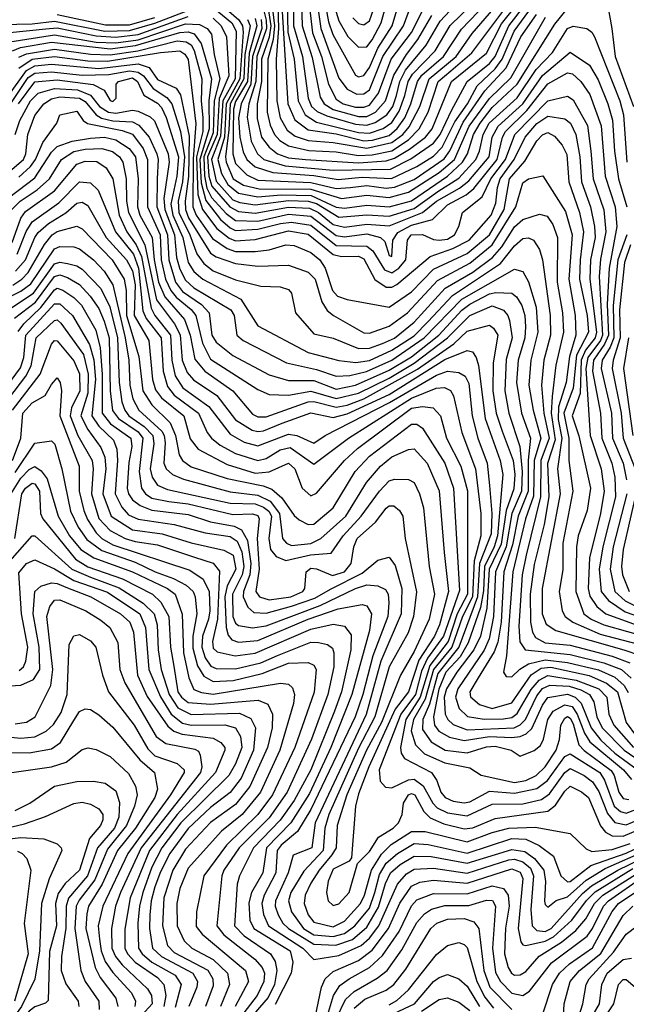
# Model space of a CAD drawing. Extents: x 501367 to 657802, y 482273 to 547541.
# Tile 456 of 656: x 571171 to 573346, y 525823 to 529357. Entities that reach past the tile are written whole.
import ezdxf

# ---------------------------------------------------------------- set-up
doc = ezdxf.new("R2010")
doc.units = 0

msp = doc.modelspace()

# ---------------------------------------------------------------- linework, layer by layer
at = {"layer": '0CON20XD'}
for points in [[(572178.7, 529505), (572183.1, 529335), (572219, 529221), (572248.5, 529078.5), (572262.6, 529055), (572295, 529034.4), (572385, 529009.3), (572415, 529009.8), (572445.9, 529025), (572482.4, 529065), (572511.9, 529158.1), (572557.7, 529232.3), (572598.8, 529285), (572648.1, 529371.9)], [(572065.1, 529495), (572084.4, 529335), (572079.7, 529285), (572060.3, 529215), (572058.2, 529025), (572068.3, 528978.3), (572083.8, 528945), (572103.5, 528923.5), (572134, 528904), (572206.9, 528886.9), (572305, 528882.3), (572385, 528869.9), (572435, 528871.3), (572505, 528886.1), (572564.4, 528925), (572603.1, 528965), (572635.5, 529024.5), (572671.3, 529135), (572717.1, 529172.9), (572792.5, 529237.5), (572924, 529415)], [(572093.9, 529495), (572098.5, 529325), (572090.6, 529215), (572092.9, 529065), (572105.1, 529005), (572130.2, 528960.2), (572159, 528939), (572205, 528922.9), (572295, 528916.4), (572415, 528895.6), (572505, 528915.7), (572544.1, 528945), (572567.3, 528972.7), (572604.9, 529045), (572638.7, 529145), (572736, 529225), (572793.1, 529306.9), (572886.1, 529415)], [(572198.8, 529495), (572220, 529310), (572252.9, 529225), (572278.4, 529125), (572305, 529071.5), (572330.5, 529055), (572375, 529042.8), (572405, 529043.3), (572425, 529050.3), (572456.7, 529093.3), (572503, 529215), (572575, 529310.3), (572663, 529485)], [(572253.2, 529485), (572278.4, 529348.4), (572293.6, 529303.6), (572375, 529157.6), (572385, 529151.9), (572405, 529156.5), (572425, 529185.3), (572455, 529254.5), (572506.1, 529335), (572529.8, 529415)], [(571875, 529428.2), (571956.6, 529356.6), (571969.3, 529335), (571972.4, 529312.4), (571959.6, 529145), (571910.8, 529055), (571905.2, 528934.8), (571880.8, 528855), (571894.6, 528805), (571916.6, 528765), (571955, 528734.3), (572025, 528720.6), (572107.7, 528727.7), (572216.2, 528726.2), (572305, 528684.1), (572335, 528680.3), (572415, 528690.7), (572495.5, 528685.5), (572575, 528706.8), (572705.1, 528794.9), (572758.5, 528845), (572776.2, 528875), (572797.6, 528945), (572821.4, 528985), (572865, 529041.4), (572955, 529124.9), (573089.8, 529340.2), (573135, 529396.5)], [(572036.2, 529426.2), (572054.8, 529355), (572055.3, 529325), (572021.3, 529225), (572018, 529135), (571992.2, 529055), (571986.3, 529006.3), (572000.4, 528920.4), (572023.2, 528875), (572045.6, 528855), (572122.3, 528832.3), (572295, 528816.2), (572499.9, 528820.1), (572572.9, 528857.1), (572655, 528913.9), (572678.3, 528945), (572718.7, 529031.3), (572774.9, 529135), (572855, 529199.9), (572875.5, 529224.5), (572924.5, 529335), (572986.6, 529415)], [(572055.7, 529435.7), (572070.8, 529335), (572065.5, 529294.5), (572038.2, 529215), (572037.5, 529135), (572022.4, 529055), (572022.2, 529002.2), (572037.8, 528935), (572065, 528899), (572095.6, 528875.6), (572135, 528860.4), (572195.1, 528855.1), (572385, 528843.4), (572485, 528850.3), (572515, 528860.2), (572568.4, 528891.6), (572625.9, 528935), (572649.7, 528965), (572719.6, 529135), (572845, 529236.7), (572898.6, 529341.4), (572957.3, 529415)], [(572235.4, 529435), (572250.5, 529325), (572315, 529146.7), (572345, 529107.7), (572379, 529089), (572405, 529091.1), (572425.1, 529104.9), (572473.2, 529225), (572547, 529335), (572575, 529412.6)], [(572365, 529363.7), (572385, 529342.4), (572405, 529338.1), (572425, 529352.5), (572453.6, 529435)], [(571105, 529339.1), (571215, 529341.3), (571295, 529351.7), (571475.9, 529315.9), (571565, 529317.7), (571655, 529343.7), (571782.9, 529393)], [(571865, 529400.4), (571931.5, 529345), (571947.1, 529315), (571943.1, 529145), (571898.5, 529065), (571891.3, 528938.7), (571858.5, 528855), (571875, 528776.9), (571935, 528710.8), (571960.1, 528700.1), (572015, 528692), (572135, 528707.6), (572205, 528705.1), (572235, 528696.6), (572315, 528647.8), (572415, 528656.1), (572495, 528651.2), (572585, 528679.7), (572670.2, 528739.8), (572745, 528788.5), (572805.7, 528855), (572819.4, 528885), (572832.2, 528945), (572854.6, 528985), (572954.3, 529075.7), (573022.4, 529177.6), (573080.7, 529239.3), (573135, 529325.6), (573155, 529334), (573204.8, 529324.8), (573222.4, 529312.4), (573232.3, 529295), (573322.4, 529065), (573336.1, 529015), (573347.3, 528845)], [(572037, 529357), (572038.8, 529325), (572005.9, 529225), (571999.8, 529125), (571964.7, 529055), (571955.4, 529005), (571960.2, 528935), (571972, 528882), (571985.4, 528855), (572015, 528828.5), (572077.9, 528807.9), (572225, 528797), (572312.8, 528782.8), (572399, 528791), (572503.7, 528786.3), (572595, 528830.2), (572655, 528867.3), (572685, 528898.9), (572730.4, 528989.6), (572776, 529055), (572810.7, 529119.3), (572875, 529179.9), (572901, 529215), (572943.5, 529315), (573009.3, 529405)], [(572111, 529405), (572132.2, 529055), (572157.3, 528997.3), (572205, 528961.3), (572305, 528946.8), (572405, 528921.9), (572435.9, 528924.1), (572495, 528941.6), (572524, 528966), (572551.2, 529005), (572573.5, 529055), (572596.7, 529135), (572612.3, 529157.7), (572690.9, 529225), (572755, 529322.9), (572843.4, 529415)], [(572129.5, 529415), (572132.4, 529312.4), (572154.6, 529215), (572168.9, 529065), (572194.8, 529014.8), (572235, 528988.6), (572385, 528951.5), (572425, 528949.6), (572473.6, 528966.4), (572505, 528987.6), (572531.5, 529028.5), (572551.4, 529085), (572563.8, 529135), (572578.8, 529161.2), (572660.1, 529245), (572713.8, 529336.2), (572795.2, 529415.2)], [(572152.4, 529415), (572152.5, 529335), (572184.9, 529225.1), (572204.9, 529075), (572217.6, 529045), (572237.2, 529027.2), (572271.5, 529011.5), (572375, 528982.3), (572415, 528978.5), (572445, 528987.7), (572487.3, 529015), (572508.7, 529045), (572521.8, 529085), (572533.4, 529135), (572554.4, 529175.6), (572627.8, 529265), (572678.7, 529351.3), (572747.7, 529425)], [(572295.6, 529415), (572315, 529352.9), (572346.7, 529296.7), (572385, 529257.7), (572415, 529259.4), (572435, 529284.2), (572467.3, 529345), (572485.5, 529415)], [(573279.7, 529405), (573294.2, 529325), (573306.3, 529225), (573371.9, 529045)], [(571135, 529311.1), (571265, 529323.3), (571305, 529327), (571445, 529298.2), (571515, 529293.4), (571595, 529304.1), (571775, 529367.6)], [(571305, 529375.1), (571477.8, 529337.8), (571565, 529338.2), (571655, 529364.2)], [(571865, 529361.6), (571893.7, 529335), (571912.5, 529295), (571920, 529155), (571885.8, 529074.2), (571878.4, 528945), (571844.5, 528865), (571848.6, 528795), (571859.2, 528759.2), (571924.7, 528684.7), (571955, 528668.1), (572015, 528662.4), (572135, 528683.9), (572209.8, 528679.8), (572242.5, 528665), (572295, 528621.2), (572335, 528612.3), (572415, 528622.5), (572495, 528616.6), (572615.4, 528664.6), (572665, 528705.1), (572747.8, 528752.2), (572781.2, 528778.8), (572854.3, 528865), (572864.4, 528935), (572886.4, 528975), (572974.5, 529055), (573045, 529156.7), (573145, 529240.2), (573213.5, 529193.5), (573245, 529140.3), (573280.1, 529055), (573296.3, 528996.3), (573304, 528885), (573317.3, 528785), (573347.9, 528685)], [(571987.4, 529357.4), (571997, 529335), (571978.3, 529231.7), (571974.7, 529145), (571925, 529055), (571920.9, 528960.9), (571908.5, 528865), (571911, 528845), (571936.7, 528785), (571972.8, 528762.8), (572029.3, 528749.3), (572215, 528748.9), (572325, 528715.4), (572415, 528726.5), (572495, 528718.7), (572565, 528738.2), (572675, 528808.7), (572729.2, 528855), (572782.4, 528975), (572855, 529074.2), (572932.1, 529147.9), (573055.8, 529365.8)], [(572015, 529361.2), (572021.4, 529335), (571993.7, 529236.3), (571987.5, 529135), (571945, 529062.7), (571936.9, 529035), (571935.1, 528875), (571945, 528840.9), (571985, 528799.6), (572025, 528781.2), (572215, 528772.1), (572305, 528750.4), (572356.1, 528753.9), (572415, 528761.1), (572485, 528751.9), (572515, 528755.3), (572585, 528783), (572692.4, 528857.6), (572713.4, 528886.6), (572761.1, 528988.9), (572838.8, 529101.2), (572915.5, 529184.5), (572967.4, 529295), (573024.3, 529375.7)], [(571135, 529277.8), (571295, 529302.3), (571445, 529276), (571515, 529273.7), (571595, 529284.8), (571765, 529341.9), (571815, 529339), (571843.5, 529325), (571858.4, 529305), (571868.1, 529231.8), (571888.8, 529145), (571868.3, 529065), (571865, 528950.7), (571830.8, 528865), (571833.3, 528796.7), (571842.2, 528752.2), (571858.2, 528718.2), (571910.8, 528660.8), (571945, 528635.6), (572025, 528634.2), (572135, 528658.3), (572215, 528651.4), (572305, 528582.1), (572335, 528577.8), (572415, 528587.8), (572464.6, 528575), (572480.2, 528560.2), (572495, 528510), (572505, 528507.1), (572508.2, 528565), (572527.1, 528592.9), (572575, 528619.4), (572650.5, 528639.5), (572705, 528692.3), (572771.5, 528728.5), (572799.1, 528750.9), (572882.6, 528855), (572901.6, 528935), (572912.5, 528955), (572989.3, 529030.7), (573032.8, 529087.2), (573065, 529126.2), (573135, 529165.9), (573152.6, 529162.6), (573183.1, 529135), (573215, 529087.8), (573255.5, 528975.5), (573269.9, 528795), (573305.4, 528685.4), (573311.7, 528615), (573283.8, 528465), (573277.4, 528335), (573281.4, 528225), (573268.2, 528191.8), (573227.7, 528135), (573224.4, 528095.6), (573253.8, 527945), (573258.2, 527855), (573294, 527765), (573304.7, 527715), (573306.9, 527645), (573261.2, 527465), (573249, 527385), (573256.1, 527305), (573281.9, 527271.9), (573342.3, 527232.3), (573435, 527199.6)], [(571144.7, 529245.3), (571173.4, 529256.6), (571285, 529276), (571495, 529251.9), (571586.4, 529263.6), (571745, 529311.2), (571775, 529313.6), (571796.2, 529306.2), (571821.7, 529271.7), (571858.3, 529145), (571848.5, 529065), (571850.2, 528965), (571816.8, 528855), (571821.1, 528771.1), (571838.1, 528708.1), (571890.2, 528640.2), (571925, 528609.3), (571945, 528599.7), (572024.5, 528604.5), (572105.4, 528625), (572145, 528630.4), (572215, 528619.3), (572305, 528546.2), (572415, 528544.4), (572437.3, 528527.3), (572478.8, 528458.8), (572505, 528448), (572529.6, 528465), (572555.7, 528495), (572561.2, 528565), (572573.8, 528585), (572615, 528586.1), (572655, 528568), (572675, 528565.6), (572705, 528569.5), (572730.2, 528585), (572745.7, 528615), (572758.6, 528665), (572829.4, 528720.6), (572859.6, 528785), (572912.9, 528855), (572945.7, 528945), (573065, 529065.5), (573135, 529082.6), (573155, 529068.6), (573206.5, 528976.5), (573218.7, 528885), (573226.7, 528785), (573264.7, 528674.7), (573272.6, 528595), (573253.1, 528496.9), (573249, 528435), (573261, 528225), (573252.8, 528205), (573207.5, 528145), (573201.2, 528105), (573216.1, 527865), (573255.8, 527745), (573266, 527665), (573253.5, 527585), (573213.5, 527425), (573208.9, 527315), (573215, 527288.1), (573240.5, 527250.5), (573272.5, 527225), (573415, 527172.6)], [(571168.1, 529221.9), (571195.3, 529234.7), (571295, 529250.9), (571425, 529232.7), (571495, 529230.7), (571594.5, 529245.5), (571735, 529280.6), (571767.6, 529277.6), (571785, 529266.2), (571796.6, 529246.6), (571823.4, 529145), (571821.3, 529065), (571827, 529005), (571826.8, 528955), (571805, 528865), (571809.5, 528729.5), (571825.6, 528675.6), (571877.3, 528607.3), (571922.3, 528572.3), (571945, 528563.2), (572015, 528568.4), (572135, 528599.4), (572205, 528586.8), (572295, 528513.6), (572325, 528507.1), (572385, 528508.1), (572405, 528498.5), (572443.8, 528423.8), (572485, 528396.5), (572505, 528396.3), (572523.2, 528406.8), (572642.6, 528507.4), (572724.2, 528535.8), (572781.9, 528565), (572861.1, 528655), (572878.4, 528698.4), (572883.7, 528755), (572893.3, 528785), (572944.1, 528855), (572982.8, 528935), (573025, 528984.4), (573065, 529010.4), (573125, 529000.7), (573145.8, 528985.8), (573165.4, 528945), (573179.2, 528865), (573184.7, 528775), (573217.4, 528685), (573232.3, 528615), (573233.6, 528575), (573217.8, 528495), (573215.1, 528425), (573238.8, 528235), (573234.3, 528215), (573199.4, 528170.6), (573183.4, 528135), (573179.8, 528015), (573151.9, 527935), (573175, 527863.6), (573217.6, 527675), (573205.1, 527595), (573173.3, 527505), (573167.3, 527465), (573164.5, 527304.5), (573193.4, 527225), (573219.8, 527205), (573265, 527185.1), (573435, 527137)], [(571167.8, 529182.2), (571215, 529214.8), (571295, 529224.4), (571415, 529209), (571485, 529207.3), (571675, 529239.1), (571745, 529244.7), (571763, 529233), (571775, 529214.4), (571802.7, 528982.7), (571792.3, 528857.7), (571791.6, 528685), (571803.4, 528655), (571861.5, 528571.5), (571915, 528535.1), (571945, 528525.3), (572015, 528524.7), (572065, 528531.1), (572125, 528548.5), (572155, 528546), (572215, 528520.7), (572247, 528495), (572266.1, 528465), (572292.4, 528385), (572310, 528365), (572345, 528352.4), (572495, 528325.5), (572575, 528380.5), (572655, 528461.3), (572775, 528517.4), (572855, 528584.9), (572907.7, 528675), (572926.5, 528785), (572981.6, 528848.4), (573025, 528922), (573045, 528943.3), (573065, 528951.6), (573088.4, 528938.4), (573116, 528906), (573133, 528873), (573139.9, 528775), (573178.2, 528665), (573192.7, 528595), (573180.1, 528495), (573178.3, 528425), (573205.3, 528295), (573209.7, 528235), (573167, 528153), (573155.6, 528034.4), (573122.3, 527945), (573139.3, 527855), (573140.3, 527775), (573154.3, 527665), (573118.3, 527478.3), (573117.7, 527382.3), (573105.2, 527305), (573115.6, 527235.6), (573126.6, 527215), (573153.9, 527195), (573251.7, 527151.7), (573495, 527088.4)], [(571061.1, 528988.9), (571195, 529174.6), (571225, 529191.2), (571285, 529196.7), (571455, 529181.7), (571595, 529197.7), (571635.5, 529185.5), (571665, 529142.5), (571731.4, 529111.4), (571747.2, 529087.2), (571778.7, 528938.7), (571775.9, 528794.1), (571763.8, 528705), (571765.5, 528675), (571776.2, 528646.2), (571855, 528518.4), (571875, 528505.6), (571945, 528481.4), (572025, 528472.7), (572135, 528476.2), (572205, 528450.6), (572230, 528425), (572254.6, 528344.6), (572273.6, 528313.6), (572295.4, 528295.4), (572405, 528232.9), (572425, 528231.3), (572495, 528256.6), (572561.6, 528305), (572668.8, 528421.2), (572785, 528483.1), (572865, 528548.5), (572949.7, 528685), (572975, 528771.5), (572995.4, 528785.4), (573046.8, 528796.8), (573127.8, 528667.8), (573151.1, 528585), (573140.1, 528425), (573162.3, 528295), (573165.3, 528225), (573142.3, 528147.7), (573129.8, 528055), (573102.7, 527967.3), (573101.9, 527921.9), (573114.7, 527855), (573099.3, 527745), (573108.9, 527655), (573044, 527315), (573044.2, 527225), (573057.9, 527187.9), (573093.6, 527165), (573337.1, 527095), (573505, 527038)], [(571080.8, 528969.2), (571201, 529149), (571225, 529164.5), (571285, 529169.5), (571395, 529158), (571490.5, 529159.5), (571565, 529172.6), (571595, 529168.7), (571614.6, 529154.6), (571649.3, 529109.3), (571697.9, 529077.9), (571716.6, 529055), (571747.8, 528955), (571761.6, 528865), (571754.9, 528775), (571738.5, 528705), (571741, 528665), (571780.9, 528585), (571806, 528516), (571831.5, 528481.5), (571865, 528455.9), (571945, 528423.4), (572035, 528400.9), (572105, 528398.5), (572135, 528388.9), (572145.5, 528375), (572160, 528305), (572225, 528229.7), (572295, 528213.3), (572385, 528177.3), (572425, 528178.1), (572471.8, 528195), (572515, 528213.9), (572585, 528270.9), (572696.6, 528393.4), (572795, 528451.1), (572866.2, 528503.8), (572898.9, 528541.1), (572945, 528613.4), (572975, 528639.1), (573035, 528658.6), (573062, 528652), (573082.2, 528622.2), (573098.9, 528575), (573098.4, 528415), (573116.9, 528305), (573120.8, 528235), (573093.5, 528116.5), (573079.6, 528005), (573076.3, 527945), (573091.2, 527848.8), (573063.5, 527763.5), (573068.4, 527645), (573051.7, 527545), (573015, 527401.5), (573001.1, 527295), (573001.8, 527195), (573009.4, 527159.4), (573020.1, 527140.1), (573055, 527120.2), (573145, 527111.6), (573295, 527072.9), (573358.7, 527048.7)], [(571166.7, 529055), (571225, 529134.2), (571305, 529141.4), (571434.6, 529124.5), (571473.4, 529103.4), (571495, 529066.4), (571505, 529063.3), (571516.9, 529075), (571516.9, 529125), (571524.7, 529135), (571575, 529147.7), (571593.6, 529135), (571616.2, 529086.2), (571665, 529056.9), (571678.8, 529041.2), (571695.7, 529005.7), (571740.4, 528865), (571734.5, 528795), (571712.7, 528695), (571720.1, 528655), (571755.2, 528575), (571774.5, 528485), (571795, 528453.4), (571826.9, 528425), (571963.8, 528353.8), (572025, 528258), (572205, 528162.4), (572315, 528134.2), (572376.3, 528126.3), (572425, 528134), (572505, 528170.9), (572585, 528222.7), (572635, 528273.7), (572722.6, 528367.4), (572895, 528482.3), (572945, 528545.2), (572975, 528571), (572995, 528574.1), (573013.3, 528565), (573035, 528531.9), (573045.2, 528495.2), (573073.3, 528295), (573073.7, 528225), (573050, 528135), (573041.2, 528045), (573049.8, 527945), (573068.7, 527855), (573039.3, 527775), (573038.2, 527645), (572986.3, 527435), (572971.9, 527365), (572960.1, 527180.1), (572963.8, 527123.8), (572982.9, 527095), (573145, 527078.7), (573265, 527049.3), (573328, 527025), (573363.8, 526993.8)], [(571154.7, 528945), (571171.6, 528995), (571208.9, 529065), (571237.2, 529092.8), (571295, 529109.9), (571377.7, 529105), (571425, 529085.9), (571457.3, 529045), (571489, 529025), (571515, 529021.7), (571575, 529032.1), (571595, 529028.5), (571638.2, 529008.2), (571653.5, 528993.5), (571702.7, 528875), (571706.4, 528845), (571687.6, 528715), (571690.6, 528675), (571726.1, 528585), (571733.4, 528503.4), (571745, 528461), (571765, 528421.4), (571795.3, 528394.7), (571927.3, 528315), (571940.3, 528295), (571949.2, 528225), (571972, 528205), (572127.3, 528125), (572235, 528101), (572305, 528076.9), (572355, 528080.3), (572414.1, 528094.1), (572505, 528134.6), (572620.8, 528215), (572756.6, 528353.4), (572945, 528461.1), (572975, 528452.5), (572995, 528416.4), (573022.7, 528325), (573028.9, 528235), (573003.5, 528135), (572996.4, 528045), (573011.9, 527955), (573039.5, 527855), (573015.9, 527775), (573013, 527647), (572984.8, 527565), (572938.8, 527375), (572916.5, 527073.5), (572905.5, 527015), (572915, 527000), (572935, 526998.5), (572963.9, 527026.1), (572995.1, 527044.9), (573055, 527060), (573135, 527050.5), (573245.9, 527024.1), (573305, 526996.8), (573338, 526968), (573352.8, 526942.8)], [(571135, 528813.1), (571184.7, 528855), (571192.3, 528875), (571199.4, 528945), (571225, 529012.8), (571257.6, 529055), (571285, 529073.1), (571315, 529079.3), (571385, 529075.5), (571405, 529063.4), (571445, 529015.1), (571463.5, 529003.5), (571505, 528993.9), (571575, 528989.6), (571598.3, 528978.3), (571635.4, 528935.4), (571662.9, 528875), (571667.3, 528855), (571663.9, 528785), (571662.1, 528685), (571701, 528585), (571705.9, 528495), (571729.1, 528415), (571755, 528381.4), (571822.1, 528335), (571850.1, 528305), (571859.3, 528225), (571875, 528200), (571935, 528151.2), (572065, 528081.8), (572135, 528061.8), (572225, 528061.6), (572305, 528030.6), (572375, 528045.6), (572495, 528098.6), (572575, 528147.4), (572673.9, 528225), (572756.3, 528313.7), (572785, 528335.8), (572855, 528373.2), (572877.7, 528377.7), (572934.8, 528374.8), (572951.8, 528361.8), (572970.8, 528330.8), (572981.6, 528295), (572984.2, 528255), (572982.2, 528215), (572957.8, 528135), (572951.8, 528055), (572970.2, 527945), (573001.7, 527855), (572994.2, 527775.8), (572993.8, 527665), (572958.6, 527575), (572938.2, 527471.8), (572907, 527375), (572896.7, 527195), (572885, 527123.3), (572871.8, 527088.2), (572815.1, 526995), (572784.9, 526945), (572786.9, 526926.9), (572818.9, 526898.9), (572865, 526884.9), (572935, 526905.5), (573004.3, 527005.7), (573040.6, 527029.5), (573075, 527032.9), (573212.9, 527002.9), (573275.3, 526975.3), (573314.2, 526945), (573344.9, 526835), (573382.3, 526785)], [(571167.9, 528792.1), (571209.6, 528830.4), (571227.8, 528855), (571253.6, 528916.4), (571303.8, 528985), (571314.2, 529015), (571375, 529028.4), (571398.2, 528995), (571413.6, 528983.6), (571538.5, 528958.6), (571575, 528945.6), (571613.6, 528895), (571628.9, 528855), (571628.7, 528685), (571674.6, 528585), (571678, 528495), (571693.6, 528425), (571712.1, 528385), (571731.5, 528361.5), (571786.1, 528316.1), (571802.7, 528295), (571825.9, 528195.9), (571855, 528138.5), (572025, 528029.8), (572065, 528011.2), (572135, 528009.4), (572215, 528024.1), (572305, 527996.9), (572385, 528016.8), (572495, 528070.3), (572585, 528123.6), (572704.5, 528215), (572784.5, 528295), (572865, 528329.7), (572905, 528314), (572921, 528295), (572927, 528277), (572937, 528215), (572915, 528136.9), (572910.4, 528025), (572925.1, 527945), (572964.6, 527824.6), (572972.1, 527735), (572969.9, 527665), (572935.6, 527584.4), (572914.8, 527465), (572877, 527375), (572869.3, 527215), (572854.2, 527135), (572836, 527094), (572741.5, 526955), (572733.7, 526925), (572746.2, 526885), (572776.4, 526856.4), (572836.7, 526846.7), (572905, 526848.1), (572935, 526852.8), (572955, 526866.6), (573005, 526952.9), (573033.1, 526986.9), (573065, 527003.3), (573166.6, 526986.6), (573247, 526955), (573276, 526925), (573283.4, 526865), (573300.9, 526825), (573371.9, 526745)], [(571100.2, 528695), (571225, 528789.3), (571285, 528880.7), (571305, 528901.4), (571359.1, 528920.9), (571425, 528931.8), (571475, 528934.7), (571515.9, 528925.9), (571563.8, 528895), (571586.2, 528865), (571595.2, 528785.2), (571593.3, 528685), (571601.4, 528655), (571646, 528575), (571653, 528495), (571668.2, 528415), (571691.7, 528361.7), (571761.3, 528281.3), (571781.8, 528225), (571798.4, 528138.4), (571834.1, 528095), (571934.8, 528025), (572005, 527940.7), (572025, 527931.1), (572055, 527931.8), (572205, 527985.1), (572225, 527986.4), (572305, 527965.9), (572345, 527973.3), (572405, 527995.6), (572597.3, 528102.7), (572726.8, 528193.2), (572775, 528238.5), (572855, 528260.7), (572870.2, 528250.2), (572884.9, 528225), (572868.2, 528125), (572867.1, 528025), (572879.6, 527945), (572900.2, 527880.2), (572940.3, 527775), (572945.9, 527725), (572943, 527673), (572914.6, 527595.4), (572896.9, 527475), (572854.6, 527385), (572845.3, 527244.7), (572822.8, 527145), (572798.9, 527095), (572737.6, 527015), (572700.7, 526955), (572693.2, 526925), (572696.4, 526865), (572706.2, 526845), (572725, 526827.7), (572775, 526808.7), (572943.9, 526816.1), (572965, 526826.1), (572984.6, 526845.4), (573025, 526930.2), (573045, 526956.3), (573071.9, 526968.1), (573140.4, 526965), (573182.2, 526952.2), (573213.5, 526935), (573228.9, 526908.9), (573239.8, 526855), (573259.8, 526815), (573338.2, 526735), (573415, 526682.8)], [(571143, 528675), (571172, 528705), (571233.5, 528746.5), (571277.1, 528785), (571320.7, 528855), (571365, 528883.3), (571405, 528892.3), (571465, 528894.3), (571503.3, 528883.3), (571528.8, 528865), (571540.1, 528845), (571553, 528785), (571553.9, 528705), (571561.3, 528665), (571619, 528549), (571661.7, 528351.7), (571725.7, 528265.7), (571745.8, 528225.8), (571752.8, 528135), (571770.8, 528090.8), (571794, 528064), (571877.5, 528007.5), (571945, 527920.3), (572003.8, 527883.8), (572025, 527878.3), (572045, 527881), (572111.6, 527908.4), (572215, 527946.2), (572295, 527929.3), (572345, 527942.8), (572495, 528011.7), (572695, 528137), (572775, 528170), (572794.3, 528164.3), (572807.3, 528145), (572815.4, 528115.4), (572839.8, 527925), (572893.6, 527775), (572902.6, 527725), (572883.5, 527505), (572872, 527465), (572837.6, 527395), (572833.3, 527306.7), (572822.4, 527247.6), (572779.1, 527120.9), (572750, 527070), (572699, 527015), (572673.9, 526953.9), (572654.5, 526854.5), (572658.6, 526825), (572674.1, 526804.1), (572711.6, 526781.6), (572765, 526769.9), (572855, 526784.1), (572935, 526780.4), (572965.3, 526784.7), (572986.5, 526793.5), (573006.7, 526813.3), (573045, 526896.3), (573065, 526924.5), (573135, 526936.2), (573163, 526925), (573183.8, 526903.8), (573219.8, 526815), (573255, 526771.3), (573305.1, 526725), (573402.8, 526652.8)], [(571143.2, 528556.8), (571174.9, 528645), (571191.8, 528668.2), (571295, 528742.2), (571375, 528838.7), (571405, 528849.5), (571447.5, 528847.5), (571481.1, 528825), (571504.5, 528785), (571527.2, 528655), (571554.7, 528595), (571588.8, 528548.8), (571607.2, 528507.2), (571641.8, 528321.8), (571655.5, 528295.5), (571711.2, 528225), (571716.1, 528135), (571728.1, 528078.1), (571755.2, 528035.2), (571848.3, 527968.3), (571925, 527869.1), (571975, 527841.1), (572025, 527827.2), (572135, 527869.4), (572164.7, 527864.7), (572225, 527837), (572266, 527864), (572497.1, 527982.9), (572665, 528081), (572705, 528095.6), (572745, 528090.6), (572767.9, 528077.9), (572781.5, 528051.5), (572792.6, 527935), (572813, 527855), (572847.3, 527765), (572855.1, 527685.1), (572864.2, 527584.2), (572861.6, 527511.6), (572819.9, 527405), (572812.5, 527285), (572745.8, 527105), (572670, 527010), (572639.6, 526900.4), (572616, 526845), (572615, 526809.7), (572646.2, 526765), (572695.9, 526735.9), (572775, 526726.1), (572845, 526747.4), (572875, 526749.8), (572933.3, 526735), (572965, 526714), (573015, 526734.1), (573038.4, 526751.6), (573049.4, 526775), (573064.2, 526845), (573084.1, 526875), (573125, 526898.3), (573151.6, 526891.6), (573170.2, 526865), (573195.9, 526795.9), (573215.3, 526765.3), (573336.3, 526665), (573365, 526630.3)], [(571161.1, 528515), (571194, 528596), (571215, 528631.3), (571310.7, 528699.3), (571385, 528774.5), (571425, 528771.5), (571452.4, 528745), (571514.5, 528595), (571579.2, 528515), (571596.9, 528465), (571612, 528312), (571624.3, 528284.3), (571678.1, 528215), (571684.9, 528094.9), (571700.6, 528040.6), (571725, 528009.5), (571811.5, 527945), (571843.4, 527875), (571858.4, 527855), (571889.9, 527829.9), (571945, 527799.9), (572025, 527775.4), (572055, 527782.5), (572105, 527813.4), (572140.9, 527820.9), (572225, 527761.7), (572350, 527855), (572575, 527998.5), (572664.4, 528034.4), (572693.4, 528036.6), (572715, 528026.2), (572726.6, 528006.6), (572755.7, 527875), (572804.6, 527745), (572824, 527585), (572823.6, 527505), (572800.2, 527415), (572793.8, 527285), (572758.8, 527215), (572720.8, 527105), (572654.2, 527025), (572625, 526918.4), (572582.5, 526845), (572574.6, 526805), (572589.4, 526755), (572622.6, 526722.6), (572695, 526690.2), (572785, 526672.4), (572825.4, 526645.4), (572945, 526619.8), (572985, 526626.8), (573022.5, 526645), (573055, 526675.2), (573094.9, 526735), (573106, 526774), (573110.5, 526825), (573125, 526850.7), (573135, 526856.2), (573145, 526850.3), (573155, 526829.3), (573175.9, 526755), (573194.3, 526734.3), (573292, 526662), (573302.6, 526645), (573319.6, 526585), (573335, 526562.4), (573355, 526558.8)], [(571155.3, 528454.7), (571191.8, 528495), (571224.4, 528575), (571237.3, 528592.7), (571274.5, 528625.5), (571336.5, 528663.5), (571375, 528698.5), (571395, 528701.7), (571415, 528690), (571452.9, 528622.9), (571481.1, 528575), (571554.1, 528495), (571575, 528455.7), (571585.3, 528405), (571581.3, 528295), (571634.1, 528205), (571647.4, 528065), (571658.1, 528028.1), (571679.7, 527999.7), (571759.4, 527935), (571782.5, 527852.5), (571811.1, 527815), (571915, 527760.3), (572015, 527729.9), (572065, 527734.3), (572135, 527764.8), (572157, 527745), (572183.4, 527675), (572215, 527648.4), (572235, 527657.6), (572335.9, 527775), (572381.7, 527818.3), (572575, 527962.3), (572615, 527969.2), (572653.8, 527963.8), (572679.3, 527935), (572701.1, 527855), (572752.3, 527755), (572776, 527666), (572776.2, 527295), (572739.1, 527225), (572707, 527125), (572640.9, 527039.1), (572607.1, 526925), (572555, 526845), (572536.3, 526745), (572538, 526725), (572550, 526705), (572647.6, 526655), (572667, 526627), (572680.7, 526585), (572696.8, 526565), (572725, 526552.7), (572765, 526546.1), (572785, 526550), (572855, 526588.1), (572945, 526580.8), (573025, 526597.5), (573063.7, 526626.3), (573125, 526712.1), (573145, 526722), (573250.9, 526655), (573267.6, 526627.6), (573302.3, 526535), (573325, 526514.9), (573345, 526509.8), (573415, 526535.7)], [(571145.7, 528404.3), (571177.9, 528425), (571200.6, 528449.4), (571259.6, 528550.4), (571287.1, 528585), (571305, 528596.3), (571375, 528615.7), (571395, 528606.2), (571502.3, 528495), (571545.8, 528425), (571552.5, 528385), (571553.6, 528295), (571598.1, 528148.1), (571612.5, 528025), (571644.3, 527975), (571709.8, 527909.8), (571728.9, 527865), (571742.7, 527795), (571754, 527775), (571785, 527752.3), (571915, 527710.2), (572044, 527684), (572075, 527672.5), (572111.1, 527641.1), (572155, 527577.3), (572172.4, 527562.4), (572205, 527545.2), (572225, 527546.8), (572295, 527605.3), (572373.5, 527735), (572425, 527790.7), (572575, 527905.2), (572595, 527905.8), (572615, 527890.3), (572695, 527765.8), (572726.4, 527675), (572748, 527308), (572690.6, 527145), (572632.9, 527065), (572611.1, 527018.9), (572590.4, 526935), (572536.9, 526865), (572459.2, 526665), (572463.8, 526623.8), (572482.7, 526602.7), (572505, 526600.3), (572565, 526629.1), (572585, 526630.9), (572617.8, 526607.8), (572651.9, 526545), (572668.1, 526528.1), (572705, 526510), (572775, 526499.2), (572865, 526541.2), (572975, 526542.2), (573042, 526558), (573070.8, 526579.2), (573125, 526655.1), (573145, 526670), (573195, 526644.8), (573225, 526621.6), (573246.9, 526586.9), (573278.4, 526508.4), (573305, 526476.2), (573345, 526468), (573413.3, 526496.7)], [(573347.4, 528585), (573315.5, 528495), (573299, 528331), (573300.7, 528215), (573288, 528182), (573258.8, 528135), (573255.1, 528105), (573292.5, 527945), (573296.8, 527855), (573334.3, 527765), (573346.4, 527705)], [(571102.4, 528345), (571175, 528381.9), (571211.2, 528408.8), (571295, 528534), (571315, 528543.1), (571365, 528541.4), (571385, 528534.8), (571435.9, 528495), (571473.8, 528453.9), (571504.7, 528404.7), (571549.1, 528215), (571561.8, 528135), (571565.5, 528045), (571575.8, 527995.8), (571598.4, 527955), (571680.1, 527880.1), (571688.7, 527865), (571692.1, 527837.9), (571687.7, 527765), (571695.6, 527745), (571718.2, 527725), (571758.3, 527708.3), (571925, 527662.4), (572025, 527650.2), (572069.3, 527629.3), (572102.6, 527585), (572113.6, 527495), (572127.7, 527477.7), (572145, 527469.7), (572215, 527477), (572250, 527495), (572339.7, 527575), (572414.1, 527695.9), (572464.4, 527755), (572505, 527787.6), (572565, 527814.8), (572585, 527816.6), (572631.2, 527765), (572675, 527665.5), (572692.8, 527445), (572708.6, 527305), (572675.9, 527185), (572658.2, 527145), (572602.1, 527057.9), (572565, 526945.2), (572517.2, 526882.8), (572422.4, 526675), (572385, 526578.4), (572374.4, 526535), (572360.9, 526349.1), (572352.4, 526337.6), (572295, 526308.1), (572276.6, 526265), (572270.6, 526225), (572276.6, 526195), (572295, 526177.6), (572315, 526183.7), (572352.2, 526225), (572381.4, 526328.6), (572425, 526371.7), (572457.4, 526422.6), (572510, 526455), (572528.5, 526475), (572542.7, 526505), (572547.3, 526545), (572565, 526574.7), (572575, 526579.5), (572587.1, 526575), (572619.8, 526515), (572642.4, 526492.4), (572691.3, 526471.3), (572765, 526453.5), (572795, 526457), (572875, 526490.7), (573064.1, 526515.9), (573092.3, 526537.7), (573125, 526588.8), (573145, 526606.2), (573185, 526586.2), (573209.8, 526565), (573253.3, 526463.3), (573271.5, 526441.5), (573295, 526427.8), (573335, 526426.7), (573405, 526456.2)], [(573360.7, 528549.3), (573338.8, 528485), (573321.1, 528315), (573324.3, 528215), (573298.2, 528135), (573294.7, 528105), (573327.8, 527945), (573334.9, 527855), (573377.9, 527745)], [(571114.3, 528305), (571220, 528375), (571295, 528480.1), (571315, 528486.8), (571342.1, 528482.1), (571375, 528473.4), (571395, 528461.1), (571461.6, 528391.6), (571494.3, 528325.7), (571521.2, 528215), (571527.9, 528055), (571537.3, 527985), (571547.8, 527955), (571562.3, 527935), (571616.8, 527896.8), (571648.2, 527865), (571652, 527835), (571638.7, 527745), (571645.9, 527715), (571665, 527686.4), (571700.3, 527670.3), (571925, 527622), (572015, 527618.9), (572045, 527607.6), (572063.5, 527593.5), (572073.1, 527575), (572063.8, 527495), (572070.3, 527455), (572089.9, 527429.9), (572125, 527415.8), (572214, 527436), (572287.8, 527442.2), (572330.7, 527505), (572395.1, 527575), (572460.9, 527665), (572495, 527701.6), (572515, 527708.1), (572565, 527706.8), (572585, 527695.4), (572604.3, 527655), (572618.5, 527605), (572638.8, 527395), (572657.7, 527295), (572639.4, 527205), (572585, 527089.4), (572536.3, 527005), (572467.9, 526835), (572414.6, 526735), (572344.2, 526575), (572308.8, 526465), (572304.9, 526385), (572290.1, 526359.9), (572244.6, 526305), (572215, 526258.1), (572194.6, 526215), (572190.6, 526185), (572204.9, 526144.9), (572225, 526118.3), (572295, 526101.1), (572335, 526122.3), (572393.1, 526185), (572407.4, 526215), (572432.1, 526305), (572467.7, 526362.3), (572502.9, 526397.1), (572575, 526443.1), (572625, 526443.1), (572775, 526406.7), (572865, 526440.2), (572924.7, 526455.3), (573019, 526459), (573145, 526436.3), (573201.8, 526381.8), (573222.3, 526372.3), (573295, 526378.7), (573359.4, 526400.6)], [(571152.5, 528285), (571227.2, 528342.8), (571295, 528434.7), (571315, 528440.5), (571341.6, 528431.6), (571385, 528406.1), (571423.6, 528365), (571455, 528320.7), (571474.1, 528275), (571491.5, 528215), (571494.9, 528025), (571504, 527954), (571524.6, 527925), (571595, 527877.5), (571612.5, 527855), (571598.6, 527735), (571607.6, 527675), (571622, 527655), (571645, 527640.2), (571705, 527627.5), (571775, 527619.2), (571935, 527581.3), (572005, 527583.7), (572025, 527577.2), (572029.8, 527565), (572022.6, 527495), (572029.3, 527385), (572017.3, 527305), (572031.1, 527285), (572065, 527275.3), (572143.1, 527285), (572186.4, 527305), (572192.6, 527315), (572197.7, 527375), (572215, 527388.4), (572235, 527385.8), (572292.1, 527362.1), (572335.9, 527375), (572359.1, 527405), (572368.4, 527465), (572381.2, 527495), (572446.4, 527553.6), (572485, 527603.5), (572495, 527611.7), (572511.9, 527611.9), (572532.9, 527595), (572544.8, 527575), (572552.3, 527495), (572593.8, 527303.8), (572582.5, 527215), (572563.9, 527156.1), (572495.6, 527035), (572444.2, 526855), (572385, 526742.1), (572279.4, 526505), (572264.7, 526455), (572259, 526375), (572189.1, 526300.9), (572142.9, 526225), (572134.9, 526195), (572145.7, 526155), (572188.6, 526095), (572225, 526072.7), (572295, 526067), (572335, 526077.8), (572372, 526105), (572425, 526168.8), (572444.1, 526224.1), (572460.4, 526289.6), (572485, 526329.7), (572525.1, 526364.9), (572585, 526400), (572635, 526397.3), (572775, 526365.5), (572935, 526417.9), (572985, 526415.6), (573033.3, 526393.3), (573085.2, 526355.2), (573111.2, 526285), (573135, 526262.5), (573145, 526264.6), (573218.4, 526321.6), (573345, 526365.4), (573405, 526394.1)], [(571165, 528238.2), (571185, 528265.6), (571246.4, 528323.6), (571295, 528387.8), (571305, 528393.2), (571325.9, 528385.9), (571365, 528359.4), (571391.8, 528331.8), (571443.1, 528243.1), (571459.7, 528179.7), (571466.3, 528085), (571465.9, 527945), (571496.1, 527906.1), (571569.1, 527855), (571572.8, 527825), (571562, 527768), (571555.8, 527675.8), (571560.6, 527655), (571575, 527633.8), (571602.9, 527612.9), (571645, 527596.4), (571775, 527581.3), (571855, 527554.5), (571939.5, 527539.5), (571965.6, 527525.6), (571987.3, 527487.3), (571999, 527405), (571995.9, 527365), (571972.7, 527305), (571971.9, 527285), (571988.2, 527248.2), (572009.8, 527229.8), (572055, 527227.5), (572145, 527251.9), (572229.4, 527280.6), (572285, 527313.7), (572398.9, 527371.1), (572455, 527416.9), (572495, 527427.6), (572517.5, 527397.6), (572541.3, 527315), (572538.4, 527225), (572465.8, 527055), (572413.6, 526863.6), (572230.4, 526475), (572218, 526385), (572151.1, 526358.9), (572133, 526295), (572087.4, 526195), (572086.6, 526175), (572098, 526145), (572114.6, 526115), (572134.9, 526095), (572225, 526039.1), (572304, 526036), (572363.6, 526056.4), (572415, 526100.5), (572457.7, 526172.3), (572482.7, 526257.3), (572500, 526295), (572535.1, 526324.9), (572585, 526354.9), (572646.3, 526353.7), (572775, 526329.4), (572935, 526378.5), (572982, 526372), (573016.9, 526346.9), (573050.1, 526305), (573056.2, 526263.8), (573053, 526193), (573055, 526181.4), (573065, 526172.3), (573094.5, 526195.5), (573135, 526209.5), (573201.6, 526268.4), (573269.7, 526310.3), (573421.9, 526378.1)], [(571096.4, 528003.6), (571173, 528107), (571186.1, 528145), (571192.4, 528225), (571295, 528336.5), (571315, 528337.5), (571360.5, 528295), (571420.8, 528190.8), (571436.3, 528136.3), (571442.5, 528065), (571428.8, 527935), (571455, 527897.8), (571507.2, 527847.2), (571519, 527815), (571521.9, 527775), (571512.7, 527655), (571537.2, 527607.2), (571560.4, 527580.4), (571595, 527564), (571724.9, 527544.9), (571835.5, 527515.5), (571925, 527502.6), (571951, 527485), (571966.7, 527446.7), (571974, 527395), (571968.5, 527365), (571933.7, 527295), (571935.1, 527215.1), (571945, 527191.6), (571955, 527183.1), (572005, 527173.9), (572055, 527181.8), (572247.7, 527255), (572375, 527315.9), (572415, 527329.2), (572455, 527325.6), (572482, 527312), (572492, 527295), (572494.5, 527264.5), (572490.7, 527215), (572436.5, 527073.5), (572401.1, 526935), (572373.3, 526855), (572215, 526522.2), (572166.9, 526443.1), (572108.3, 526395), (572094.1, 526375.9), (572088.9, 526295), (572047.4, 526215), (572038.9, 526185), (572045.3, 526145.3), (572062.5, 526105), (572186.5, 526025), (572225, 525983.8), (572315, 525999.1), (572395, 526034.2), (572425, 526060.9), (572458.4, 526105), (572525.4, 526255), (572558.1, 526291.9), (572585, 526308.9), (572655, 526312), (572775, 526294), (572925, 526342.3), (572945, 526344.4), (572975, 526335.1), (573002.2, 526312.2), (573013.6, 526285), (573003.9, 526163.9), (573007.8, 526105), (573025, 526088.5), (573055, 526084.2), (573076.5, 526095), (573188.9, 526221.1), (573221.4, 526248.6), (573315.4, 526305), (573436.1, 526363.9)], [(571132.3, 527997.7), (571192.6, 528077.4), (571212.3, 528115), (571229.7, 528215), (571295, 528277.2), (571305, 528279.1), (571318.2, 528268.2), (571399.3, 528155), (571416.4, 528085), (571415, 528016.8), (571389.7, 527935), (571415, 527886.3), (571461.6, 527821.6), (571476.4, 527786.4), (571479.6, 527745), (571468.6, 527655), (571499.1, 527575), (571575, 527526.4), (571681.4, 527511.4), (571785, 527479.1), (571903, 527453), (571935.7, 527435.7), (571945.8, 527385), (571914.5, 527325.5), (571906.6, 527285), (571911, 527175), (571918.1, 527148.1), (571931.1, 527131.1), (571955, 527123.3), (572025, 527128.9), (572205, 527205.7), (572312.8, 527242.8), (572398.1, 527258.1), (572415, 527252.9), (572432.4, 527225), (572425.2, 527165.2), (572362.1, 526935), (572286.8, 526745), (572209.8, 526580.2), (572142.8, 526475), (572055.3, 526385), (572042.4, 526295), (572001.8, 526225), (571992.6, 526187.4), (571996.2, 526125), (572009.8, 526095), (572140, 526015), (572150.2, 525975), (572144.6, 525935.4), (572087.1, 525822.9)], [(571145.1, 527955), (571243.8, 528085), (571285, 528192), (571295, 528205.8), (571305, 528204.7), (571365, 528131.9), (571385, 528085.4), (571386.4, 528025), (571356.7, 527963.3), (571351.9, 527935), (571379.1, 527865), (571430.1, 527775), (571434.6, 527744.6), (571427.8, 527655), (571455, 527566.6), (571495, 527523.8), (571549.2, 527495), (571585, 527483.6), (571665, 527472), (571797.9, 527427.9), (571865, 527406.2), (571887.2, 527377.2), (571879.9, 527205), (571862.2, 527125), (571865, 527101.1), (571878.7, 527088.7), (571943.3, 527073.3), (572015, 527083.9), (572215, 527169.1), (572295, 527187), (572335, 527180.5), (572358.8, 527148.8), (572358.4, 527095), (572324, 526945), (572299, 526875), (572214.7, 526665), (572155.1, 526554.9), (572105, 526484.6), (572008.9, 526385), (571958.7, 526285), (571950.8, 526255), (571941.4, 526105), (571975, 526069.2), (572070.2, 526005), (572087, 525977), (572092.8, 525945), (572084, 525895), (572062.1, 525847.9), (571992.4, 525767.6)], [(573353.2, 528215), (573336.3, 528105), (573369.1, 527865)], [(571145.4, 527775), (571174.3, 527855), (571182, 527945), (571215, 527981.7), (571261.6, 528008.4), (571285, 528047.1), (571305, 528071.5), (571315.7, 528055), (571320.7, 528025), (571314.7, 527935), (571383.4, 527755), (571384.4, 527665), (571400.4, 527595), (571413.3, 527563.3), (571445.1, 527515), (571465.5, 527495), (571505, 527472.5), (571781.1, 527381.1), (571828.5, 527348.5), (571849.7, 527305), (571852.3, 527235), (571847.8, 527205), (571826.2, 527145), (571823.2, 527105), (571836.2, 527066.2), (571856.6, 527036.6), (571875, 527029), (571945, 527027.1), (572035, 527049.3), (572095, 527075.3), (572215, 527122.4), (572242.2, 527122.2), (572274.2, 527114.2), (572291.9, 527101.9), (572297.2, 527085), (572296.8, 527035), (572275.5, 526935.5), (572217.4, 526775), (572130.1, 526585), (572065, 526492.6), (571957.7, 526385), (571902.4, 526305), (571895.1, 526285), (571877.6, 526105), (571902.8, 526072.8), (572013.7, 525985), (572040, 525955), (572047.9, 525935), (572046.2, 525905), (572022.4, 525855), (571962.5, 525777.5)], [(571155, 527731.3), (571225, 527837.4), (571285, 527845.5), (571296.9, 527833.1), (571322.2, 527745), (571352.6, 527592.6), (571380.9, 527535), (571411.8, 527491.8), (571465, 527451.9), (571585, 527410.3), (571656.2, 527375), (571721.6, 527351.6), (571767.4, 527327.4), (571792.8, 527305), (571800.3, 527285), (571805.9, 527225), (571791.2, 527145), (571791.5, 527101.5), (571808.2, 527038.2), (571830.9, 527000.9), (571865, 526981.4), (571935.8, 526985.8), (572039.6, 527010.4), (572135, 527047.3), (572205, 527050.2), (572225, 527040.8), (572234.3, 527024.3), (572227, 526943), (572156.8, 526745), (572077.7, 526575), (572024.3, 526505), (571912, 526395), (571831.3, 526285), (571804.4, 526155.6), (571802.9, 526102.9), (571825.1, 526075.1), (571980.2, 525945), (571991.4, 525905), (571943.4, 525815)], [(571133.2, 527645), (571175, 527711), (571205, 527742.3), (571225, 527753.4), (571247.6, 527737.6), (571268.9, 527708.9), (571308.2, 527575), (571349.6, 527505), (571390, 527455), (571436.5, 527425), (571575, 527375.1), (571701, 527315), (571728.7, 527295), (571753.8, 527223.8), (571758.1, 527085), (571777, 526995), (571795, 526953.2), (571822, 526942), (571865, 526936.5), (572106.2, 526976.2), (572135, 526972.5), (572149, 526959), (572156.6, 526935), (572152.3, 526902.3), (572102.9, 526735), (572034.6, 526585), (571968, 526505), (571894.8, 526445), (571775, 526312.2), (571745, 526239.1), (571733.8, 526185), (571735.4, 526105), (571760.9, 526050.9), (571787.9, 526025), (571865, 525983.8), (571915.8, 525935), (571922.9, 525895), (571891.2, 525815)], [(571152.7, 527495), (571178.6, 527655), (571192, 527675), (571215, 527693.2), (571225, 527691.6), (571242.1, 527665), (571245.7, 527585), (571253.9, 527565), (571370.6, 527420.6), (571415, 527393.3), (571539.9, 527349.9), (571646.5, 527295), (571676.9, 527266.9), (571705.1, 527215), (571711.9, 527105), (571722.9, 527037.1), (571738.2, 526945), (571750.4, 526925), (571775, 526906.7), (571855, 526900.4), (572025.2, 526915.2), (572061, 526901), (572076.7, 526865), (572075.5, 526815.5), (572058.7, 526745), (571995.4, 526604.6), (571945, 526539.9), (571855, 526475.5), (571765, 526379.7), (571719.9, 526305), (571687.8, 526205), (571683.1, 526105), (571700.8, 526035), (571725, 526009.8), (571845.5, 525945.5), (571863.4, 525915), (571865, 525889.2), (571836.6, 525815)], [(573384.9, 527675), (573334.2, 527455), (573328, 527395), (573332, 527365), (573356.5, 527305)], [(573347.5, 527655), (573299.2, 527465), (573287.8, 527385), (573304.9, 527305), (573341.6, 527271.6), (573401.2, 527241.2)], [(571136.2, 527415), (571215, 527504.3), (571225, 527504.3), (571357.7, 527385), (571424, 527356), (571527.5, 527317.5), (571613.4, 527263.4), (571652.6, 527225), (571663.6, 527185), (571667.6, 527095), (571678.4, 527025), (571706.4, 526935), (571737.2, 526887.2), (571785, 526863.2), (571958.5, 526868.5), (571999.3, 526849.3), (572015.9, 526815.9), (572009.5, 526735), (571964.9, 526635.1), (571925, 526583.2), (571855, 526529.4), (571775, 526454.5), (571709.1, 526365), (571675, 526299), (571655.7, 526245), (571642.3, 526195), (571637.2, 526145), (571636.7, 526095), (571646.4, 526025), (571678.6, 525995), (571791.3, 525935), (571807.8, 525905), (571806.3, 525885), (571777.6, 525815)], [(571168.9, 527021.1), (571183.9, 527035), (571193.2, 527055), (571200, 527105), (571177.7, 527225), (571168, 527372), (571195, 527404.8), (571225, 527417.8), (571295, 527386.3), (571364.8, 527344.8), (571485, 527301.8), (571602, 527225), (571621.9, 527175), (571633.3, 527025), (571675, 526926.7), (571714.2, 526864.2), (571755, 526832.2), (571785, 526824.7), (571905.8, 526825.8), (571945, 526815.6), (571962.1, 526785), (571967.6, 526745), (571945, 526686.8), (571920.1, 526645), (571748.5, 526475), (571680.7, 526385), (571644, 526315), (571612.5, 526225), (571599.9, 526175), (571594, 526115), (571596.6, 526025), (571609.5, 526005), (571644.9, 525975), (571728.2, 525928.2), (571749.4, 525895), (571728.2, 525811.8)], [(571095.6, 526964.4), (571175, 526968.6), (571220.7, 526989.3), (571242.6, 527025), (571240.9, 527105), (571219, 527225), (571225.5, 527304.5), (571246.3, 527323.7), (571285, 527335.4), (571305, 527333.8), (571341.6, 527318.4), (571426.2, 527285), (571532, 527225), (571565.1, 527195.1), (571578.4, 527158.4), (571592.6, 527005), (571627.8, 526927.8), (571701.4, 526821.4), (571723.9, 526803.9), (571753, 526793), (571865, 526779), (571892.5, 526762.5), (571906.1, 526745), (571906.7, 526735), (571873.2, 526655), (571735, 526504.4), (571636.5, 526375), (571567, 526205), (571547.4, 526092.6), (571548.2, 526025), (571557.6, 526005), (571585, 525974.1), (571665, 525919), (571687, 525895), (571694.9, 525855), (571687.9, 525815)], [(571155, 526830.4), (571195, 526835.7), (571226.7, 526855), (571282.8, 526967.2), (571289.4, 527025), (571267.5, 527215), (571278.6, 527251.4), (571295.9, 527274.1), (571315, 527274.4), (571407.8, 527235), (571462.2, 527202.2), (571493.8, 527175), (571522.1, 527122.1), (571530.3, 527025), (571547.4, 526977.4), (571659.6, 526785), (571695, 526759.3), (571799.1, 526739.1), (571811.3, 526731.3), (571817.7, 526717.7), (571823.9, 526675), (571819.5, 526655), (571606.8, 526385), (571532.1, 526225), (571514.7, 526175), (571500.2, 526095), (571501.6, 526025), (571514.6, 525994.6), (571538, 525965), (571629.5, 525879.5), (571643.5, 525855), (571645.7, 525825), (571517.9, 525685)], [(571114.7, 526784.7), (571175, 526778), (571225, 526782.7), (571265.9, 526804.1), (571292.4, 526827.6), (571318.9, 526871.1), (571341.1, 526935), (571347.8, 527115), (571364.7, 527145.3), (571385, 527150.8), (571425, 527127.3), (571444.1, 527105), (571467.4, 527005), (571488.9, 526945), (571581.2, 526825), (571629.6, 526739.6), (571655, 526714.9), (571735, 526687), (571760.6, 526665), (571760, 526655), (571711.6, 526575), (571558, 526365), (571468.7, 526175), (571452.5, 526105), (571456.8, 526056.8), (571462.8, 526015), (571477.3, 525977.3), (571505, 525937.6), (571571.8, 525865), (571586.4, 525835), (571583.4, 525815)], [(571035, 526728.7), (571205, 526725.4), (571285, 526740.5), (571316.6, 526763.4), (571365, 526841.3), (571385, 526873.9), (571405, 526883.2), (571425, 526881.3), (571455, 526862.2), (571505, 526817.5), (571601.1, 526701.1), (571654.3, 526655), (571664.8, 526595), (571655.1, 526565), (571585.5, 526455), (571521.7, 526375), (571466, 526254), (571417.8, 526175), (571411.4, 526148.6), (571407.3, 526095), (571441.2, 525955), (571459.2, 525919.2), (571515.9, 525845), (571522.1, 525815)], [(571142.5, 526655), (571284.9, 526675.1), (571337.2, 526692.8), (571395, 526737.5), (571416.2, 526743.8), (571445, 526738.2), (571495, 526712.9), (571561.2, 526651.2), (571586, 526606), (571592.4, 526575), (571582.7, 526535), (571554, 526465), (571485, 526380.5), (571439.6, 526270.4), (571383.5, 526196.5), (571373.6, 526175), (571368.8, 526095), (571389.5, 525945), (571405.2, 525905), (571454.5, 525835), (571455.5, 525805)], [(571155, 526518.7), (571206.6, 526545), (571295, 526606.7), (571375, 526622.6), (571435, 526624.1), (571477.1, 526617.1), (571515, 526589.2), (571528.1, 526548.1), (571526.1, 526495), (571511, 526455), (571449.4, 526385), (571413.4, 526285), (571345.9, 526204.1), (571336.9, 526175), (571336.1, 526096.1), (571320.3, 525995), (571318.9, 525945), (571336.4, 525896.4), (571379.8, 525835), (571382.5, 525815)], [(570955, 526416.1), (571188.5, 526471.5), (571262.7, 526497.3), (571365, 526544.1), (571395, 526548.6), (571425, 526541.8), (571455, 526525.4), (571468.9, 526505), (571468.4, 526485), (571460.5, 526465), (571421.2, 526418.8), (571385, 526304.4), (571333.2, 526256.8), (571308.6, 526221.4), (571298.6, 526185), (571302.8, 526105), (571277.1, 526012.9), (571272.7, 525837.3), (571263, 525827), (571225, 525814.9), (571205, 525799.3), (571092.9, 525665)], [(571065, 526409.2), (571175, 526421.8), (571257.3, 526417.3), (571305, 526399.7), (571319.6, 526385), (571321.3, 526375), (571275.8, 526274.2), (571248.7, 526185), (571242.1, 526015), (571225, 525913.9), (571176.9, 525815), (571074.5, 525675.5)], [(571162.4, 526372.4), (571179.5, 526365), (571196.5, 526346.5), (571210.6, 526305), (571186.7, 526113.3), (571200.9, 526005), (571151.8, 525835)], [(572219.9, 525725), (572252.6, 525885), (572266, 525915), (572295, 525941.7), (572385, 525980.8), (572435, 526017.6), (572492.6, 526095), (572534.2, 526185.8), (572575, 526247), (572605, 526261.2), (572655, 526268.3), (572775, 526257.5), (572935, 526309.1), (572965, 526297), (572975.1, 526275), (572957.6, 526095), (572967.8, 526047.8), (572975, 526037.3), (572985, 526034.7), (573055, 526049.9), (573085.1, 526065), (573150.5, 526125), (573203.6, 526196.4), (573233.6, 526226.4), (573369.1, 526310.9)], [(572256.6, 525723.4), (572295.3, 525854.7), (572319.1, 525890.9), (572351.7, 525915), (572425, 525954.9), (572471.3, 525998.7), (572531.2, 526085), (572575, 526176.5), (572595, 526197.8), (572655, 526220.9), (572775, 526220.2), (572865, 526248.5), (572905, 526239), (572922.4, 526215), (572925.4, 526175.4), (572912.8, 526097.2), (572909.2, 526005), (572922.5, 525955), (572934.5, 525935), (572945, 525928.1), (572965, 525929.4), (572985, 525941), (573033.9, 525996.1), (573113.8, 526046.2), (573165, 526087.8), (573200.1, 526129.9), (573231.7, 526185), (573261.9, 526215), (573415, 526311.9)], [(572306.4, 525773.6), (572339.5, 525840.5), (572370.4, 525869.6), (572452.9, 525917.1), (572488.1, 525945), (572541.5, 526018.5), (572595, 526116.9), (572622, 526148), (572647.2, 526165), (572695, 526178.3), (572781.7, 526178.3), (572845, 526197), (572865.5, 526195.5), (572877, 526175), (572866.5, 526025), (572877.3, 525937.3), (572894.9, 525904.9), (572935, 525863.6), (572975, 525855.2), (572999.1, 525870.9), (573077.5, 525972.5), (573205, 526068.5), (573225, 526095.6), (573264.5, 526175), (573282.5, 526195), (573405, 526280.3)], [(573045, 525786.2), (573081.6, 525895), (573106.1, 525935), (573141.8, 525968.2), (573225, 526025.8), (573295, 526156.3), (573317.4, 526185), (573405, 526243.9)], [(573117.7, 525735), (573123, 525825), (573144.8, 525905), (573178, 525945), (573255, 526006.2), (573335, 526142.6), (573368.7, 526175)], [(572370.4, 525809.6), (572408.4, 525841.6), (572485, 525873.9), (572512, 525895), (572555, 525948.9), (572645, 526095.2), (572666.4, 526115), (572705, 526129.3), (572765, 526131), (572799.1, 526119.1), (572816.6, 526095), (572834.4, 525945), (572856.9, 525885), (572935, 525805.1)], [(573141.1, 525668.9), (573190.2, 525825), (573202.3, 525895), (573212.7, 525915), (573299.8, 526010.2), (573345, 526074.8), (573385, 526105.2)], [(572495, 525820.9), (572523.5, 525836.5), (572564.8, 525875), (572665, 526002.7), (572705, 526034.1), (572745, 526044.6), (572765, 526038.2), (572775, 526027.3), (572809.6, 525905), (572839, 525849), (572869.6, 525809.6)], [(573218.9, 525771.1), (573249.3, 525825), (573257.9, 525895), (573277, 525935), (573335, 525983.9), (573365, 525989)], [(572455.5, 525764.5), (572586.6, 525825), (572654.9, 525905.1), (572675, 525919.6), (572705, 525929.8), (572745.1, 525915.1), (572775, 525888.1), (572819.9, 525815)], [(573242.5, 525737.5), (573300.9, 525825), (573317.4, 525895), (573335, 525912.5), (573345, 525911.9), (573378, 525885)], [(572611.6, 525798.4), (572675, 525840.2), (572705, 525846.3), (572745, 525830.9), (572785, 525801.2)]]:
    msp.add_lwpolyline(points, dxfattribs=at)

doc.saveas('drawing.dxf')
